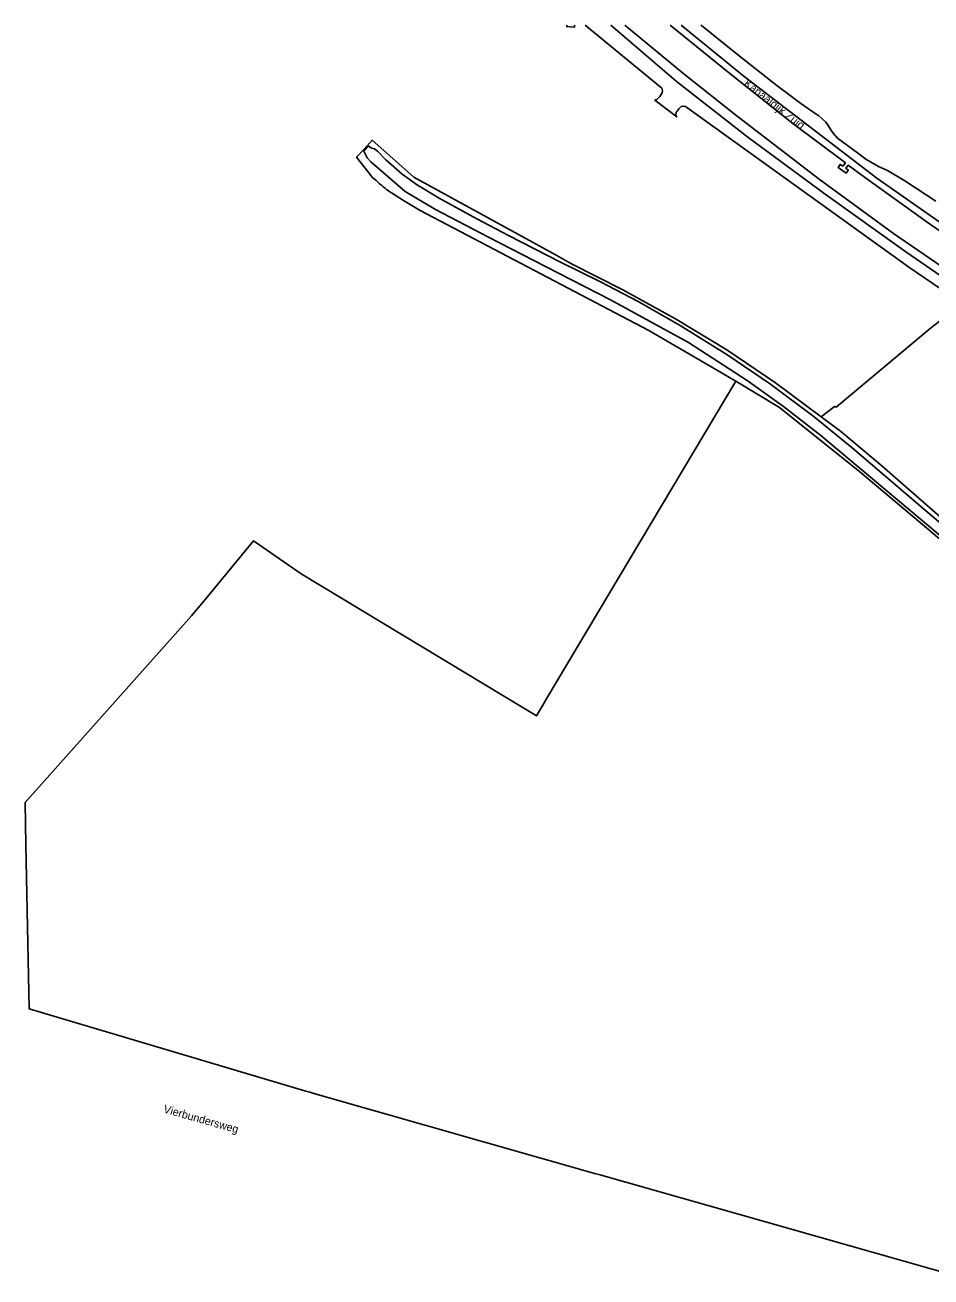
# Model space of a CAD drawing. Extents: x 124000 to 128010, y 398999 to 403000.
# Drawn here: x 124002 to 124285.1, y 402608.9 to 403000 of the extents above; entities that cross this region are included whole.
import ezdxf

# ---------------------------------------------------------------- set-up
doc = ezdxf.new("R2010")
doc.units = 0
for name, color, linetype in [('gg-afsc-muur', 7, 'Continuous'), ('gg-anno-openbare ruimte label', 7, 'Continuous'), ('gx-grn-maaiveld', 7, 'Continuous')]:
    doc.layers.add(name, color=color, linetype=linetype)

msp = doc.modelspace()

# ---------------------------------------------------------------- linework, layer by layer
at = {"layer": 'gg-afsc-muur'}
msp.add_lwpolyline([(124293.94, 402608.89), (124181.3, 402640.87), (124180.36, 402641.14), (124092.29, 402666.21), (124091.01, 402666.59), (124089.73, 402666.97), (124003.31, 402692.64), (124002.23, 402743.89), (124002, 402757.15), (124054.06, 402815.47), (124054.44, 402815.93), (124057.84, 402820.04), (124058.36, 402820.66), (124073.43, 402838.86), (124088.3, 402828.53), (124157.91, 402786.54), (124160.97, 402784.7), (124161.83, 402784.18), (124163.81, 402787.52), (124164.8, 402789.17), (124224.11, 402888.72)], dxfattribs=at)
at = {"layer": 'gx-grn-maaiveld'}
for points in [[(124171.35, 403000), (124171.31, 402999.5), (124173.62, 402999.36), (124173.85, 403000)], [(124177.09, 403000), (124201.04, 402980.26), (124201.21, 402979.46), (124201.06, 402978.81), (124200.35, 402977.63), (124199.48, 402976.7), (124198.83, 402976.53), (124205.66, 402971.29), (124205.33, 402971.77), (124205.48, 402972.74), (124205.78, 402973.13), (124206.35, 402973.85), (124207.07, 402974.53), (124207.71, 402974.7), (124208.36, 402974.55), (124278.51, 402924.15), (124317.47, 402897.55), (124317.48, 402897.07), (124316.26, 402895.2), (124315.58, 402894.15), (124314.94, 402893.98)], [(124185.05, 403000), (124205.46, 402982.49), (124227.88, 402964.98), (124252.06, 402947.14), (124277.29, 402929.12), (124302.4, 402911.83), (124329.76, 402894.35), (124493.58, 402796.84), (124655.63, 402700.24), (124683.08, 402683.99)], [(124189.44, 403000), (124207.96, 402984.68), (124224.59, 402971.51), (124250.18, 402951.8), (124273.41, 402934.91), (124303.77, 402914.06), (124331.75, 402896.36), (124494.98, 402799.16), (124656.76, 402702.88), (124684.55, 402686.41)], [(124203.6, 403000), (124222.23, 402984.89), (124241.95, 402969.25), (124258.36, 402956.93), (124257.55, 402955.93), (124256.78, 402956.44), (124256.16, 402955.47), (124258.63, 402953.76), (124259.26, 402954.71), (124258.52, 402955.25), (124259.27, 402956.25), (124264.29, 402952.48), (124284.62, 402937.93), (124305.65, 402923.48), (124332.89, 402906.08), (124476.7, 402820.08)], [(124207.02, 403000), (124226.77, 402983.96), (124268.23, 402952.11), (124308.04, 402924.26), (124328.44, 402911.14), (124349.17, 402898.63), (124477.9, 402821.9)], [(124213.22, 403000), (124213.39, 402999.87), (124225.7, 402989.92), (124236.92, 402981.12), (124244.39, 402975.46), (124249.25, 402972.2), (124249.97, 402971.77), (124252.21, 402969.64), (124252.76, 402968.9), (124253.99, 402967), (124254.55, 402966.23), (124255.85, 402964.7), (124262.1, 402960.12), (124264.74, 402958.12), (124265.96, 402957.32), (124268.75, 402955.83), (124271.53, 402954.53), (124276.9, 402951.28), (124286.63, 402945.01)], [(124250.82, 402877.56), (124236.57, 402888.2), (124221.27, 402898.56), (124205.31, 402908.17), (124188.79, 402917.31), (124172.75, 402925.44), (124171.88, 402925.92), (124168.15, 402927.97), (124123.52, 402952.47), (124110.47, 402964.03), (124108.87, 402962.28), (124107.84, 402961.16), (124105.59, 402958.71), (124110.62, 402952.4)], [(124313.37, 402822.93), (124282.65, 402848.98), (124260.53, 402867.96), (124248.6, 402877.58), (124234.92, 402887.78), (124221.63, 402896.89), (124206.7, 402906.16), (124193.56, 402913.68), (124181.82, 402919.81), (124169.09, 402926.06), (124153.09, 402934.22), (124143.23, 402939.47), (124131.25, 402945.99), (124126.44, 402948.95), (124124.67, 402949.98), (124119.84, 402953.38), (124114.77, 402957.88), (124112.14, 402960.57), (124111.19, 402961.31), (124110.42, 402961.55), (124109.38, 402962.13), (124107.91, 402960.6), (124108.88, 402958.51), (124110.09, 402957.24), (124120.83, 402947.97), (124130.3, 402942.37), (124146.88, 402933.68), (124164.6, 402924.55), (124184.96, 402914.15), (124209.29, 402900.79), (124227.71, 402888.98), (124239.07, 402880.79), (124250.69, 402871.76), (124290.22, 402838.67)], [(124115.1, 402948.54), (124120.28, 402945.19), (124125.44, 402942.09), (124196.91, 402904.53), (124219.81, 402891.28), (124222.71, 402889.55), (124224.11, 402888.72), (124237.81, 402880.55), (124262.92, 402860.42), (124286.43, 402840.62), (124332, 402801.1), (124358.97, 402776.85)], [(124250.82, 402877.56), (124254.94, 402880.81), (124255.47, 402880.64), (124284.84, 402905.17), (124291.1, 402910.04), (124291.4, 402909.81), (124314.29, 402894.3), (124314.94, 402893.98)], [(124250.82, 402877.56), (124256.82, 402873.08), (124269.79, 402862.26), (124307.02, 402829.69), (124314.48, 402823.26), (124329.13, 402810.94), (124363.19, 402780.33), (124367.85, 402775.92)]]:
    msp.add_lwpolyline(points, dxfattribs=at)
msp.add_arc((124156.83, 403001.59), 67.49, 226.7906, 231.8113, dxfattribs=at)

# ---------------------------------------------------------------- texts
at = {"layer": 'gg-anno-openbare ruimte label'}
for s, rotation, p in [('Kanaaldijk Zuid', 322, (124226.43, 402981.31)), ('Vierbundersweg', 344.3, (124045.06, 402660.28))]:
    msp.add_text(s, height=2.5, rotation=rotation, dxfattribs=at).set_placement(p)

doc.saveas('drawing.dxf')
